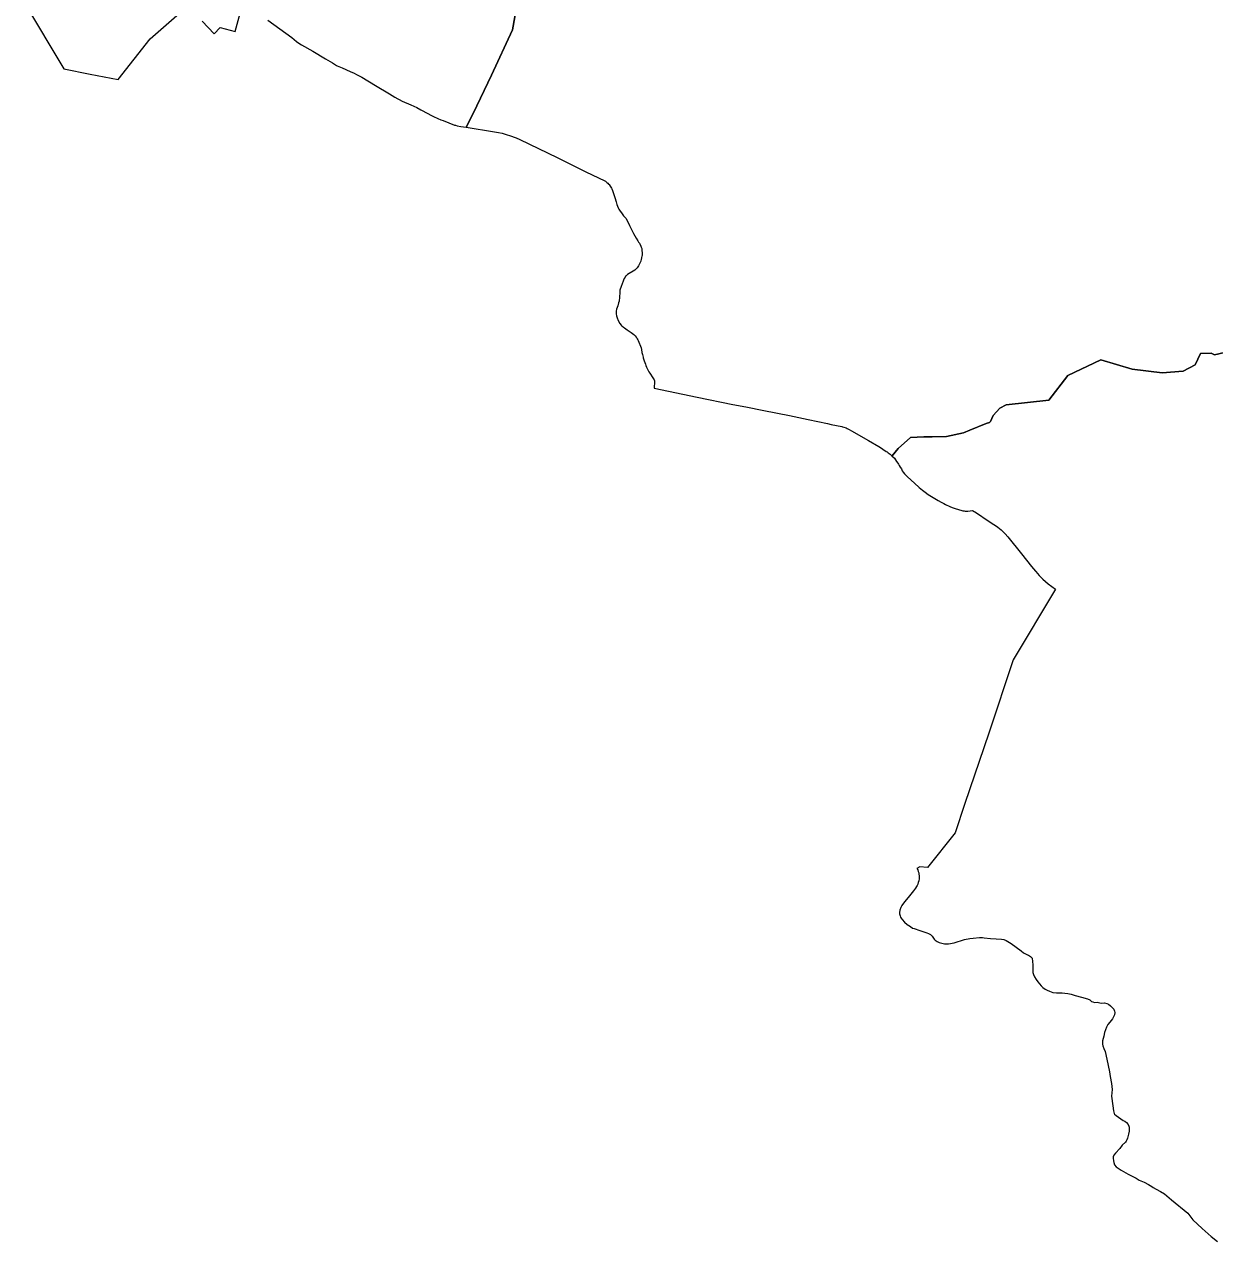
# Model space of a CAD drawing. Extents: x 369010 to 739155, y 6377141 to 6616555.
# Drawn here: x 621672 to 632961, y 6392963 to 6404510 of the extents above; entities that cross this region are included whole.
import ezdxf

# ---------------------------------------------------------------- set-up
doc = ezdxf.new("R2010")
doc.units = 0
doc.header["$LTSCALE"] = 40
doc.layers.add('1', color=7, linetype='Continuous', lineweight=13)

msp = doc.modelspace()

# ---------------------------------------------------------------- linework, layer by layer
at = {"layer": '1'}
for points in [[(621671.59, 6404710.64), (622045.13, 6404088.02), (622296.53, 6404037.54), (622560.51, 6403985.74), (622864.71, 6404373.35), (623219.71, 6404682.01)], [(623357.08, 6404540.34), (623472.77, 6404421.01), (623528.05, 6404481.59), (623671.37, 6404443.19), (623719.53, 6404616.47)], [(623982.35, 6404548.62), (624208.6, 6404385.26), (624207.11, 6404383.94), (624253.78, 6404347.2), (624273.64, 6404332.63), (624301.28, 6404315.75), (624407.37, 6404254.35), (624529.34, 6404182.69), (624594.22, 6404143.79), (624632.95, 6404120.29), (624637.42, 6404117.64), (624684.92, 6404096.46), (624761.38, 6404063.85), (624798.45, 6404046.64), (624821.96, 6404035.22), (624871.61, 6404007.91), (625002.52, 6403930.46), (625134.1, 6403850.52), (625185.9, 6403818.58), (625212.71, 6403803.02), (625225.95, 6403796.23), (625253.76, 6403782.83), (625336.18, 6403746.75), (625392.61, 6403719.77), (625432.83, 6403699.25), (625498.04, 6403664.49), (625526.18, 6403648.27), (625551.33, 6403635.53), (625592.05, 6403616.66), (625623.16, 6403604.25), (625642.52, 6403597.3), (625751.76, 6403555.26), (625759.7, 6403552.45), (625776.42, 6403548.14), (625811.01, 6403540.86), (625860.82, 6403533.25), (625860.99, 6403533.25), (625861.32, 6403534.08), (625926.86, 6403664), (626101.47, 6404029.26), (626301.07, 6404458.58), (626338.8, 6404668.94)], [(626338.8, 6404668.94), (626301.07, 6404458.58), (626101.47, 6404029.26)], [(626101.47, 6404029.26), (625926.86, 6403664), (625861.32, 6403534.08), (625860.99, 6403533.25), (626131.59, 6403491.38), (626167.17, 6403484.76), (626203.42, 6403476.48), (626251.08, 6403463.41), (626273.09, 6403456.29), (626334.83, 6403433.45), (626371.4, 6403418.89), (626723.6, 6403246.6), (626996.51, 6403111.21), (627175.59, 6403026.14), (627181.88, 6403022.01), (627196.44, 6403010.09), (627204.55, 6403004.13), (627213.32, 6402993.54), (627217.13, 6402989.4), (627227.06, 6402975.67), (627235.17, 6402964.25), (627239.97, 6402957.13), (627244.44, 6402949.68), (627250.73, 6402935.28), (627273.4, 6402866.27), (627284.82, 6402827.04), (627291.94, 6402801.89), (627304.52, 6402768.45), (627309.65, 6402757.53), (627316.27, 6402746.77), (627340.1, 6402714.17), (627355.49, 6402693.81), (627377.01, 6402670.48), (627387.93, 6402650.62), (627410.93, 6402602.12), (627447.84, 6402526.65), (627473, 6402481.31), (627490.21, 6402455.16), (627497.49, 6402444.89), (627504.44, 6402433.31), (627518.35, 6402406.83), (627522.65, 6402395.57), (627526.62, 6402382.33), (627527.78, 6402377.87), (627528.61, 6402368.43), (627530.43, 6402338.97), (627529.6, 6402318.61), (627529.44, 6402309.84), (627525.96, 6402299.25), (627523.31, 6402289.16), (627521.99, 6402282.87), (627517.19, 6402264.99), (627509.58, 6402244.47), (627503.45, 6402231.06), (627497, 6402219.48), (627485.08, 6402201.77), (627474.98, 6402190.85), (627460.92, 6402179.43), (627446.19, 6402168.83), (627408.78, 6402146.66), (627393.39, 6402136.06), (627379.99, 6402125.31), (627374.52, 6402119.84), (627370.22, 6402113.06), (627361.78, 6402098.99), (627354.83, 6402084.1), (627350.19, 6402072.51), (627331.49, 6402024.02), (627320.57, 6401987.44), (627319.25, 6401978.17), (627318.09, 6401965.1), (627315.6, 6401923.39), (627311.96, 6401885.49), (627307.66, 6401868.11), (627299.55, 6401841.3), (627287.8, 6401806.88), (627284.49, 6401790.49), (627283.83, 6401778.91), (627284.16, 6401764.18), (627287.97, 6401745.81), (627292.6, 6401725.45), (627303.19, 6401700.29), (627318.91, 6401672.65), (627333.31, 6401655.27), (627335.96, 6401652.63), (627339.27, 6401649.81), (627354, 6401638.23), (627362.28, 6401632.6), (627389.09, 6401613.57), (627426.33, 6401586.59), (627439.57, 6401576.33), (627452.31, 6401566.56), (627463.9, 6401555.81), (627474.82, 6401543.06), (627479.29, 6401536.28), (627484.58, 6401527.17), (627490.05, 6401516.91), (627492.36, 6401510.96), (627506.1, 6401479.84), (627508.91, 6401472.23)], [(627508.91, 6401472.23), (627514.54, 6401457.33), (627520.17, 6401442.11), (627523.81, 6401426.88), (627529.44, 6401398.58), (627534.07, 6401379.71), (627536.55, 6401367.13), (627539.86, 6401353.73), (627541.85, 6401346.61), (627550.45, 6401318.14), (627555.75, 6401303.08), (627561.38, 6401288.19), (627567.34, 6401273.29), (627573.63, 6401258.23), (627594.98, 6401215.37), (627603.42, 6401201.3), (627631.22, 6401157.94), (627637.51, 6401147.51), (627643.63, 6401137.91), (627648.1, 6401129.14), (627648.27, 6401120.86), (627643.96, 6401059.29), (628052.1, 6400974.39), (628392.21, 6400905.05), (628514.68, 6400881.87), (628685.48, 6400846.62), (628926.95, 6400798.3), (629105.36, 6400760.73), (629288.91, 6400723.82), (629324, 6400715.87), (629423.96, 6400694.36), (629431.08, 6400692.54), (629445.31, 6400687.9), (629464.67, 6400681.61), (629475.1, 6400677.15), (629493.64, 6400668.04), (629517.3, 6400655.13), (629677.51, 6400562.62), (629775.49, 6400504.36), (629801.81, 6400489.13), (629813.39, 6400481.85), (629846.66, 6400459.67), (629854.27, 6400454.21), (629864.53, 6400446.1), (629881.91, 6400432.2), (629900.28, 6400416.48), (629900.61, 6400416.31), (629901.77, 6400417.64), (629959.86, 6400485.49), (630074.89, 6400590.92), (630203.48, 6400596.55), (630280.61, 6400598.7), (630417.48, 6400600.19), (630578.85, 6400633.95), (630637.27, 6400661.09), (630794.33, 6400724.48), (630823.79, 6400732.92), (630834.88, 6400743.02), (630861.53, 6400800.61), (630924.09, 6400869.96), (630983.67, 6400899.58), (631387.5, 6400946.26), (631568.06, 6401178.46), (631880.7, 6401326.42), (632178.77, 6401237.87), (632461.79, 6401205.1), (632662.38, 6401220.5), (632775.75, 6401281.24), (632825.73, 6401388.15), (632926.69, 6401391.13), (632959.29, 6401376.57), (633245.12, 6401442.11)], [(633245.12, 6401442.11), (632959.29, 6401376.57), (632926.69, 6401391.13), (632825.73, 6401388.15), (632775.75, 6401281.24), (632662.38, 6401220.5), (632461.79, 6401205.1), (632178.77, 6401237.87), (631880.7, 6401326.42), (631568.06, 6401178.46), (631387.5, 6400946.26), (630983.67, 6400899.58), (630924.09, 6400869.96), (630861.53, 6400800.61), (630834.88, 6400743.02), (630823.79, 6400732.92), (630794.33, 6400724.48), (630637.27, 6400661.09), (630578.85, 6400633.95), (630417.48, 6400600.19), (630280.61, 6400598.7), (630203.48, 6400596.55), (630074.89, 6400590.92), (629959.86, 6400485.49), (629901.77, 6400417.64), (629900.61, 6400416.31)], [(629900.61, 6400416.31), (629924.61, 6400395.62), (629943.97, 6400363.19), (629954.9, 6400347.46), (629960.69, 6400339.52), (629969.63, 6400326.28), (629979.23, 6400310.39), (629989.16, 6400292.35), (629998.42, 6400276.3), (630007.86, 6400262.23), (630019.28, 6400247.17), (630029.37, 6400235.75), (630047.08, 6400219.36), (630114.94, 6400157.46), (630158.8, 6400117.91), (630188.42, 6400092.75), (630215.23, 6400072.23), (630245.19, 6400051.38), (630292.03, 6400021.42), (630339.36, 6399993.45), (630366.01, 6399979.05), (630393.65, 6399964.49), (630406.56, 6399957.04), (630448.1, 6399935.36), (630470.11, 6399926.75), (630489.14, 6399919.97), (630540.12, 6399904.41), (630552.37, 6399901.26), (630572.23, 6399896.46), (630584.47, 6399894.15), (630595.23, 6399892.82), (630605, 6399892.16), (630620.55, 6399892.99), (630665.41, 6399899.61), (630701.82, 6399875.11), (630812.21, 6399802.13), (630866.49, 6399766.71), (630891.81, 6399749.17), (630903.73, 6399740.06), (630934.85, 6399714.24), (630957.85, 6399693.06), (630973.41, 6399677.01), (630998.56, 6399648.54), (631128.65, 6399488), (631224.81, 6399368.18), (631262.38, 6399323.16), (631266.02, 6399319.52), (631297.63, 6399282.78), (631308.39, 6399270.86), (631318.98, 6399258.61), (631330.23, 6399247.85), (631382.53, 6399203.33), (631451.88, 6399152.85), (631050.7, 6398482.23), (630818, 6397787.94), (630592.42, 6397118.31), (630500.4, 6396839.94), (630238.74, 6396512.07), (630165.25, 6396519.52), (630137.45, 6396502.47), (630144.23, 6396490.39), (630150.19, 6396474.17), (630154, 6396462.26), (630156.15, 6396448.19), (630156.98, 6396431.8), (630156.98, 6396404.83), (630154.33, 6396386.79), (630149.86, 6396370.9), (630144.56, 6396354.02), (630139.76, 6396341.93), (630133.64, 6396331.01), (630123.38, 6396315.29), (630105.34, 6396290.79), (630066.61, 6396244.62), (630022.42, 6396190.66), (629999.58, 6396161.04), (629994.12, 6396151.6), (629984.69, 6396133.23), (629976.41, 6396108.74), (629973.27, 6396086.56), (629973.27, 6396073.32), (629974.43, 6396062.73), (629976.74, 6396052.63), (629982.37, 6396039.89), (629987.5, 6396030.62), (629996.44, 6396018.54), (630017.79, 6395995.2), (630043.77, 6395971.87), (630075.55, 6395951.18), (630094.42, 6395938.1), (630109.81, 6395933.97), (630164.76, 6395913.94), (630231.45, 6395893.75), (630247.34, 6395886.8), (630265.55, 6395877.36), (630281.44, 6395861.15), (630300.14, 6395832.84), (630310.4, 6395821.59), (630329.6, 6395810.17), (630347.47, 6395802.39)], [(630347.47, 6395802.39), (630399.61, 6395788.32), (630413.01, 6395786.83), (630437.51, 6395787.5), (630491.13, 6395796.43), (630589.11, 6395829.87), (630637.77, 6395838.14), (630669.38, 6395842.94), (630730.61, 6395848.24), (630758.42, 6395848.73), (630773.48, 6395846.58), (630835.38, 6395839.96), (630888.67, 6395835.99), (630940.14, 6395833.51), (630960.83, 6395828.87), (630983.84, 6395819.44), (631031.83, 6395790.48), (631126.67, 6395721.79), (631148.68, 6395703.25), (631166.22, 6395691.83), (631185.42, 6395683.56), (631196.01, 6395679.75), (631213.22, 6395667.17), (631223.65, 6395659.07), (631229.77, 6395651.45), (631231.1, 6395644.17), (631231.76, 6395629.27), (631237.39, 6395579.29), (631235.73, 6395533.45), (631237.39, 6395516.57), (631242.52, 6395497.7), (631252.94, 6395474.53), (631268.17, 6395449.21), (631283.07, 6395427.36), (631299.78, 6395409.32), (631316.5, 6395388.96), (631330.9, 6395374.73), (631353.24, 6395359.17), (631372.77, 6395347.92), (631393.79, 6395337.82), (631427.39, 6395327.73), (631461.65, 6395322.1), (631514.61, 6395322.1), (631539.27, 6395320.44), (631568.73, 6395316.31), (631601.17, 6395309.85), (631638.07, 6395298.6), (631698.32, 6395283.7), (631753.76, 6395267.48), (631778.09, 6395256.56), (631792.49, 6395242.66), (631805.07, 6395236.7), (631822.61, 6395232.06), (631845.12, 6395234.22), (631885.83, 6395226.44), (631915.79, 6395227.27), (631937.3, 6395221.64), (631954.02, 6395214.85), (631974.21, 6395200.12), (631996.22, 6395177.28), (632003.01, 6395167.35), (632011.45, 6395150.14), (632012.77, 6395136.57), (632010.29, 6395115.22), (632001.85, 6395094.37), (631990.93, 6395077.32), (631966.43, 6395046.37), (631946.74, 6395022.54), (631935.15, 6394998.7), (631916.28, 6394947.89), (631909.33, 6394911.32), (631901.89, 6394889.64), (631898.24, 6394869.28), (631895.76, 6394850.25), (631896.26, 6394836.51), (631900.23, 6394820.13), (631908.67, 6394794.8), (631922.74, 6394765.34), (631939.62, 6394693.85), (631964.61, 6394574.02), (631968.75, 6394530.99), (631982.82, 6394464.62), (631990.1, 6394407.85), (631983.81, 6394342.81), (631993.74, 6394252.61), (632001.19, 6394204.78), (632007.97, 6394179.79), (632012.11, 6394172.51), (632027.5, 6394158.77), (632094.53, 6394113.92), (632109.59, 6394105.15), (632123.16, 6394092.57), (632139.55, 6394073.37), (632146.17, 6394059.63), (632148.98, 6394048.38), (632149.31, 6394032.33), (632148.49, 6394009.98), (632142.86, 6393983.83), (632132.93, 6393945.44), (632127.47, 6393929.71)], [(632127.47, 6393929.71), (632120.52, 6393915.65), (632113.9, 6393906.71), (632084.27, 6393879.73), (632060.27, 6393845.8), (632020.06, 6393801.45), (632003.67, 6393782.08), (631998.21, 6393766.69), (631999.04, 6393754.94), (632001.02, 6393731.27), (632005.16, 6393714.23), (632012.11, 6393690.89), (632026.34, 6393671.69), (632075.17, 6393640.08), (632139.55, 6393603.01), (632173.64, 6393586.96), (632215.18, 6393564.28), (632246.13, 6393545.25), (632290.99, 6393528.53), (632331.87, 6393504.04), (632363.81, 6393487.65), (632378.21, 6393477.89), (632405.68, 6393461.83), (632445.73, 6393440.15), (632486.45, 6393415.49), (632552.81, 6393360.05), (632705.08, 6393234.27), (632755.06, 6393171.71), (632841.95, 6393088.79), (632926.36, 6393011.5), (632986.43, 6392963.17)]]:
    msp.add_lwpolyline(points, dxfattribs=at)

doc.saveas('drawing.dxf')
